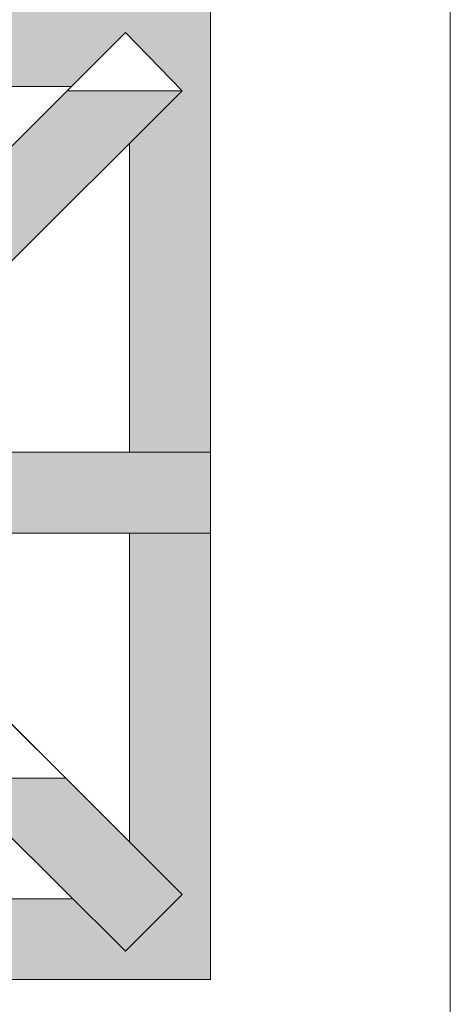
# Model space of a CAD drawing. Extents: x 3940905 to 4145695, y 925352 to 1109797.
# Tile 353 of 656: x 3985050 to 3985204, y 1099746 to 1100100. Entities that reach past the tile are written whole.
import ezdxf

# ---------------------------------------------------------------- set-up
doc = ezdxf.new("R2010")
doc.units = 0
doc.header["$LTSCALE"] = 750
doc.header["$MEASUREMENT"] = 0
doc.layers.add('CKD Equipments', color=252, linetype='CONTINUOUS', lineweight=0)

msp = doc.modelspace()

# ---------------------------------------------------------------- hatches: boundary and pattern name
at = {"layer": 'CKD Equipments', "true_color": 0xffffff}
h = msp.add_hatch(color=7, dxfattribs=at)
h.paths.add_polyline_path([(3984957.73, 1100095.18), (3985118.01, 1100105.36), (3984957.73, 1100105.36)])
h.paths.add_polyline_path([(3985118.01, 1100095.18), (3984957.73, 1100095.18), (3985118.01, 1100105.36)])
h = msp.add_hatch(color=7, dxfattribs=at)
h.paths.add_polyline_path([(3984957.73, 1100075.85), (3985087.48, 1100095.18), (3984957.73, 1100095.18)])
h.paths.add_polyline_path([(3985068.15, 1100075.85), (3984957.73, 1100075.85), (3985087.48, 1100095.18)])
h = msp.add_hatch(color=7, dxfattribs=at)
h.paths.add_polyline_path([(3985107.83, 1100074.32), (3985118.01, 1100095.18), (3985087.48, 1100095.18)])
h.paths.add_polyline_path([(3985118.01, 1100074.32), (3985107.83, 1100074.32), (3985118.01, 1100095.18)])
at = {"layer": 'CKD Equipments', "true_color": 0x808080}
h = msp.add_hatch(color=8, dxfattribs=at)
h.paths.add_polyline_path([(3985024.9, 1100032.6), (3985107.83, 1100074.32), (3985066.62, 1100074.32)])
h.paths.add_polyline_path([(3985066.11, 1100032.6), (3985024.9, 1100032.6), (3985107.83, 1100074.32)])
at = {"layer": 'CKD Equipments', "true_color": 0xffffff}
h = msp.add_hatch(color=7, dxfattribs=at)
h.paths.add_polyline_path([(3985089.01, 1100055.49), (3985118.01, 1100074.32), (3985107.83, 1100074.32)])
h.paths.add_polyline_path([(3985118.01, 1100055.49), (3985089.01, 1100055.49), (3985118.01, 1100074.32)])
h = msp.add_hatch(color=7, dxfattribs=at)
h.paths.add_polyline_path([(3985089.01, 1099944.57), (3985118.01, 1100055.49), (3985089.01, 1100055.49)])
h.paths.add_polyline_path([(3985118.01, 1099944.57), (3985089.01, 1099944.57), (3985118.01, 1100055.49)])
at = {"layer": 'CKD Equipments', "true_color": 0x808080}
h = msp.add_hatch(color=8, dxfattribs=at)
h.paths.add_polyline_path([(3985045.25, 1100011.74), (3985066.11, 1100032.6), (3985024.9, 1100032.6)])
h.paths.add_polyline_path([(3985066.11, 1100032.6), (3985045.25, 1100011.74)], flags=16)
at = {"layer": 'CKD Equipments', "true_color": 0xff0000}
h = msp.add_hatch(color=1, dxfattribs=at)
h.paths.add_polyline_path([(3985014.21, 1099915.57), (3985066.11, 1099944.57), (3985014.21, 1099944.57)])
h.paths.add_polyline_path([(3985066.11, 1099915.57), (3985014.21, 1099915.57), (3985066.11, 1099944.57)])
at = {"layer": 'CKD Equipments', "true_color": 0x808080}
h = msp.add_hatch(color=8, dxfattribs=at)
h.paths.add_polyline_path([(3985066.11, 1099915.57), (3985118.01, 1099944.57), (3985066.11, 1099944.57)])
h.paths.add_polyline_path([(3985118.01, 1099915.57), (3985066.11, 1099915.57), (3985118.01, 1099944.57)])
at = {"layer": 'CKD Equipments', "true_color": 0xffffff}
h = msp.add_hatch(color=7, dxfattribs=at)
h.paths.add_polyline_path([(3985089.01, 1099804.65), (3985118.01, 1099915.57), (3985089.01, 1099915.57)])
h.paths.add_polyline_path([(3985118.01, 1099804.65), (3985089.01, 1099804.65), (3985118.01, 1099915.57)])
at = {"layer": 'CKD Equipments', "true_color": 0x808080}
h = msp.add_hatch(color=8, dxfattribs=at)
h.paths.add_polyline_path([(3985066.62, 1099785.82), (3985066.11, 1099827.55), (3985024.9, 1099827.55)])
h.paths.add_polyline_path([(3985107.83, 1099785.82), (3985066.62, 1099785.82), (3985066.11, 1099827.55)])
at = {"layer": 'CKD Equipments', "true_color": 0xffffff}
h = msp.add_hatch(color=7, dxfattribs=at)
h.paths.add_polyline_path([(3985107.83, 1099785.82), (3985118.01, 1099804.65), (3985089.01, 1099804.65)])
h.paths.add_polyline_path([(3985118.01, 1099785.82), (3985107.83, 1099785.82), (3985118.01, 1099804.65)])
h = msp.add_hatch(color=7, dxfattribs=at)
h.paths.add_polyline_path([(3984957.73, 1099765.47), (3985068.15, 1099784.3), (3984957.73, 1099784.3)])
h.paths.add_polyline_path([(3985087.48, 1099765.47), (3984957.73, 1099765.47), (3985068.15, 1099784.3)])
at = {"layer": 'CKD Equipments', "true_color": 0x808080}
h = msp.add_hatch(color=8, dxfattribs=at)
h.paths.add_polyline_path([(3985087.48, 1099765.47), (3985107.83, 1099785.82), (3985066.62, 1099785.82)])
h.paths.add_polyline_path([(3985107.83, 1099785.82), (3985087.48, 1099765.47)], flags=16)
at = {"layer": 'CKD Equipments', "true_color": 0xffffff}
h = msp.add_hatch(color=7, dxfattribs=at)
h.paths.add_polyline_path([(3985087.48, 1099765.47), (3985118.01, 1099784.3), (3985106.31, 1099784.3)])
h.paths.add_polyline_path([(3985118.01, 1099765.47), (3985087.48, 1099765.47), (3985118.01, 1099784.3)])
h = msp.add_hatch(color=7, dxfattribs=at)
h.paths.add_polyline_path([(3985106.31, 1099784.3), (3985118.01, 1099785.82), (3985107.83, 1099785.82)])
h.paths.add_polyline_path([(3985118.01, 1099784.3), (3985106.31, 1099784.3), (3985118.01, 1099785.82)])
h = msp.add_hatch(color=7, dxfattribs=at)
h.paths.add_polyline_path([(3984957.73, 1099755.3), (3985118.01, 1099765.47), (3984957.73, 1099765.47)])
h.paths.add_polyline_path([(3985118.01, 1099755.3), (3984957.73, 1099755.3), (3985118.01, 1099765.47)])

# ---------------------------------------------------------------- linework, layer by layer
at = {"layer": 'CKD Equipments', "color": 252, "true_color": 0x989898}
msp.add_line((3985203.96, 1099425.59), (3985203.96, 1100265.63), dxfattribs=at)
at = {"layer": 'CKD Equipments', "color": 8, "true_color": 0x808080}
for p, q in [((3985118.01, 1100105.36), (3985118.01, 1099755.3)), ((3984993.86, 1100001.56), (3985087.48, 1100095.18)), ((3985087.48, 1100095.18), (3985066.62, 1100074.32)), ((3985066.62, 1100074.32), (3985087.48, 1100095.18)), ((3985087.48, 1100095.18), (3985066.62, 1100074.32)), ((3985107.83, 1100074.32), (3985087.48, 1100095.18)), ((3985087.48, 1100095.18), (3985087.48, 1100095.18)), ((3985107.83, 1100074.32), (3985087.48, 1100095.18)), ((3985087.48, 1100095.18), (3985087.48, 1100095.18)), ((3984957.73, 1100075.85), (3985068.15, 1100075.85)), ((3985014.21, 1099980.7), (3985107.83, 1100074.32)), ((3985066.62, 1100074.32), (3985107.83, 1100074.32)), ((3985089.01, 1100055.49), (3985089.01, 1099944.57)), ((3985118.01, 1099944.57), (3985014.21, 1099944.57)), ((3985118.01, 1099915.57), (3985118.01, 1099944.57)), ((3985014.21, 1099915.57), (3985118.01, 1099915.57)), ((3985089.01, 1099915.57), (3985089.01, 1099804.65)), ((3985014.21, 1099879.45), (3985107.83, 1099785.82)), ((3984993.86, 1099858.58), (3985087.48, 1099765.47)), ((3985066.11, 1099827.55), (3985045.25, 1099848.41)), ((3985024.9, 1099827.55), (3985066.11, 1099827.55)), ((3985068.15, 1099784.3), (3984957.73, 1099784.3)), ((3984957.73, 1099784.3), (3985068.15, 1099784.3)), ((3985107.83, 1099785.82), (3985087.48, 1099765.47)), ((3985118.01, 1099755.3), (3984767.95, 1099755.3))]:
    msp.add_line(p, q, dxfattribs=at)

doc.saveas('drawing.dxf')
